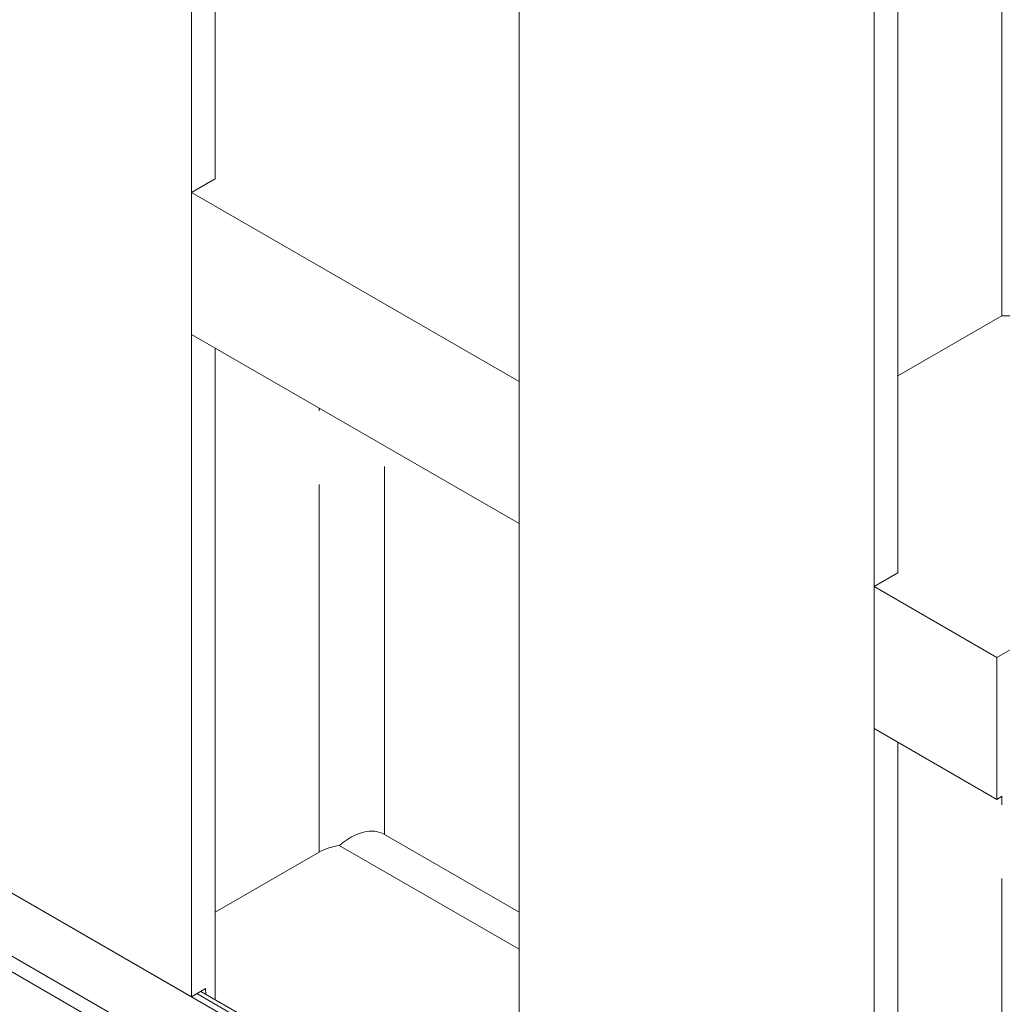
# Model space of a CAD drawing. Header units: millimetres. Extents: x 450 to 25135, y 150 to 17673.
# Tile 350 of 463: x 19657 to 20165, y 10249 to 10759. Entities that reach past the tile are written whole.
import ezdxf

# ---------------------------------------------------------------- set-up
doc = ezdxf.new("R2010")
doc.units = ezdxf.units.MM
doc.linetypes.add('SLD-Centrada-doble', pattern=[12.7, 6.35, -1.27, 1.27, -1.27, 1.27, -1.27])
doc.linetypes.add('SLD-Continua', pattern=[0])
doc.layers.add('OCULTA', color=8, linetype='SLD-Continua')

msp = doc.modelspace()

# ---------------------------------------------------------------- linework, layer by layer
at = {"layer": 'OCULTA', "linetype": 'SLD-Continua', "lineweight": 18, "ltscale": 30}
for p, q in [((19745.48, 10252.91), (19745.48, 11024.64)), ((19745.48, 10252.91), (19745.48, 11024.64)), ((19745.48, 10252.91), (19745.48, 11024.64)), ((19757.86, 10676.54), (19757.86, 11017.5)), ((19757.86, 10676.54), (19757.86, 11017.5)), ((19757.86, 10676.54), (19757.86, 11017.5)), ((19915.19, 10154.97), (19915.19, 10926.7)), ((19915.19, 10154.97), (19915.19, 10926.7)), ((19915.19, 10154.97), (19915.19, 10926.7)), ((20099.03, 10048.86), (20099.03, 10820.59)), ((20099.03, 10048.86), (20099.03, 10820.59)), ((20099.03, 10048.86), (20099.03, 10820.59)), ((20111.41, 10472.49), (20111.41, 10813.45)), ((20111.41, 10472.49), (20111.41, 10813.45)), ((20111.41, 10472.49), (20111.41, 10813.45)), ((19745.48, 10669.4), (19757.86, 10676.54)), ((19745.48, 10669.4), (19757.86, 10676.54)), ((19745.48, 10669.4), (19757.86, 10676.54)), ((19915.19, 10571.46), (19745.48, 10669.4)), ((19745.48, 10595.9), (19745.48, 10669.4)), ((19915.19, 10571.46), (19745.48, 10669.4)), ((19745.48, 10595.9), (19745.48, 10669.4)), ((19915.19, 10571.46), (19745.48, 10669.4)), ((19745.48, 10595.9), (19745.48, 10669.4)), ((20111.41, 10574.52), (20165.15, 10605.53)), ((20111.41, 10574.52), (20165.15, 10605.53)), ((20111.41, 10574.52), (20165.15, 10605.53)), ((20199.09, 10605.53), (20165.15, 10605.53)), ((20199.09, 10605.53), (20165.15, 10605.53)), ((20199.09, 10605.53), (20165.15, 10605.53)), ((19915.19, 10497.96), (19745.48, 10595.9)), ((19915.19, 10497.96), (19745.48, 10595.9)), ((19915.19, 10497.96), (19745.48, 10595.9)), ((19757.86, 10251.35), (19757.86, 10588.76)), ((19757.86, 10251.35), (19757.86, 10588.76)), ((19757.86, 10251.35), (19757.86, 10588.76)), ((19915.19, 10497.96), (19915.19, 10571.46)), ((19915.19, 10497.96), (19915.19, 10571.46)), ((19915.19, 10497.96), (19915.19, 10571.46)), ((20346.52, 10534.73), (20162.67, 10428.62)), ((20346.52, 10534.73), (20162.67, 10428.62)), ((20346.52, 10534.73), (20162.67, 10428.62)), ((20099.03, 10465.35), (20111.41, 10472.49)), ((20099.03, 10465.35), (20111.41, 10472.49)), ((20099.03, 10465.35), (20111.41, 10472.49)), ((20162.67, 10428.62), (20099.03, 10465.35)), ((20099.03, 10391.85), (20099.03, 10465.35)), ((20162.67, 10428.62), (20099.03, 10465.35)), ((20099.03, 10391.85), (20099.03, 10465.35)), ((20162.67, 10428.62), (20099.03, 10465.35)), ((20099.03, 10391.85), (20099.03, 10465.35)), ((20162.67, 10428.62), (20162.67, 10355.12)), ((20162.67, 10428.62), (20162.67, 10355.12)), ((20162.67, 10428.62), (20162.67, 10355.12)), ((19462.64, 10416.16), (20162.67, 10012.13)), ((19462.64, 10416.16), (20162.67, 10012.13)), ((19462.64, 10416.16), (20162.67, 10012.13)), ((20162.67, 10355.12), (20099.03, 10391.85)), ((20162.67, 10355.12), (20099.03, 10391.85)), ((20162.67, 10355.12), (20099.03, 10391.85)), ((20162.67, 9979.47), (19462.64, 10383.49)), ((20111.41, 10047.3), (20111.41, 10384.71)), ((20111.41, 10047.3), (20111.41, 10384.71)), ((20111.41, 10047.3), (20111.41, 10384.71)), ((20155.6, 9975.39), (19455, 10379.74)), ((19561.63, 10359.02), (19745.48, 10252.91)), ((19561.63, 10359.02), (19745.48, 10252.91)), ((19561.63, 10359.02), (19745.48, 10252.91)), ((20162.67, 10355.12), (20165.46, 10356.73)), ((20162.67, 10355.12), (20165.46, 10356.73)), ((20162.67, 10355.12), (20165.46, 10356.73)), ((19845.54, 10336.98), (19915.19, 10296.78)), ((19845.54, 10336.98), (19915.19, 10296.78)), ((19845.54, 10336.98), (19915.19, 10296.78)), ((19811.6, 10327.77), (19757.86, 10296.75)), ((19811.6, 10327.77), (19757.86, 10296.75)), ((19811.6, 10327.77), (19757.86, 10296.75)), ((19752.83, 10257.16), (19745.48, 10252.91)), ((19752.83, 10257.16), (19745.48, 10252.91)), ((19752.83, 10257.16), (19745.48, 10252.91)), ((19915.19, 10160.55), (19750.31, 10255.7)), ((19915.19, 10160.55), (19750.31, 10255.7)), ((19915.19, 10160.55), (19750.31, 10255.7)), ((19753.05, 10254.12), (19752.83, 10257.16)), ((19753.05, 10254.12), (19752.83, 10257.16)), ((19753.05, 10254.12), (19752.83, 10257.16))]:
    msp.add_line(p, q, dxfattribs=at)
at = {"layer": 'OCULTA', "linetype": 'SLD-Centrada-doble', "lineweight": 18, "ltscale": 30}
for p, q in [((20165.15, 10605.53), (20165.15, 10785.29)), ((20165.15, 10605.53), (20165.15, 10785.29)), ((20165.15, 10605.53), (20165.15, 10785.29)), ((19811.6, 10327.77), (19811.6, 10557.75)), ((19811.6, 10327.77), (19811.6, 10557.75)), ((19811.6, 10327.77), (19811.6, 10557.75)), ((19845.54, 10336.98), (19845.54, 10538.16)), ((19845.54, 10336.98), (19845.54, 10538.16)), ((19845.54, 10336.98), (19845.54, 10538.16)), ((20165.15, 10123.71), (20165.15, 10356.55)), ((20165.15, 10123.71), (20165.15, 10356.55)), ((20165.15, 10123.71), (20165.15, 10356.55)), ((19822.1, 10331.31), (19915.19, 10277.59)), ((19822.1, 10331.31), (19915.19, 10277.59)), ((19822.1, 10331.31), (19915.19, 10277.59)), ((19748.27, 10254.52), (19915.19, 10158.18)), ((19748.27, 10254.52), (19915.19, 10158.18)), ((19748.27, 10254.52), (19915.19, 10158.18))]:
    msp.add_line(p, q, dxfattribs=at)
at = {"layer": 'OCULTA', "linetype": 'SLD-Continua', "lineweight": 18, "ltscale": 900}
msp.add_arc((19826.63, 10300.55), 31.09, 98.3687, 118.9176, dxfattribs=at)
msp.add_arc((19826.63, 10300.55), 31.09, 98.3687, 118.9176, dxfattribs=at)
msp.add_arc((19826.63, 10300.55), 31.09, 98.3687, 118.9176, dxfattribs=at)
msp.add_ellipse((19828.57, 10309.09), major_axis=(17.34, 27.67), ratio=0.599856, start_param=0.021761, end_param=1.079738, dxfattribs=at)
msp.add_ellipse((19828.57, 10309.09), major_axis=(17.34, 27.67), ratio=0.599856, start_param=0.021761, end_param=1.079738, dxfattribs=at)
msp.add_ellipse((19828.57, 10309.09), major_axis=(17.34, 27.67), ratio=0.599856, start_param=0.021761, end_param=1.079738, dxfattribs=at)

doc.saveas('drawing.dxf')
